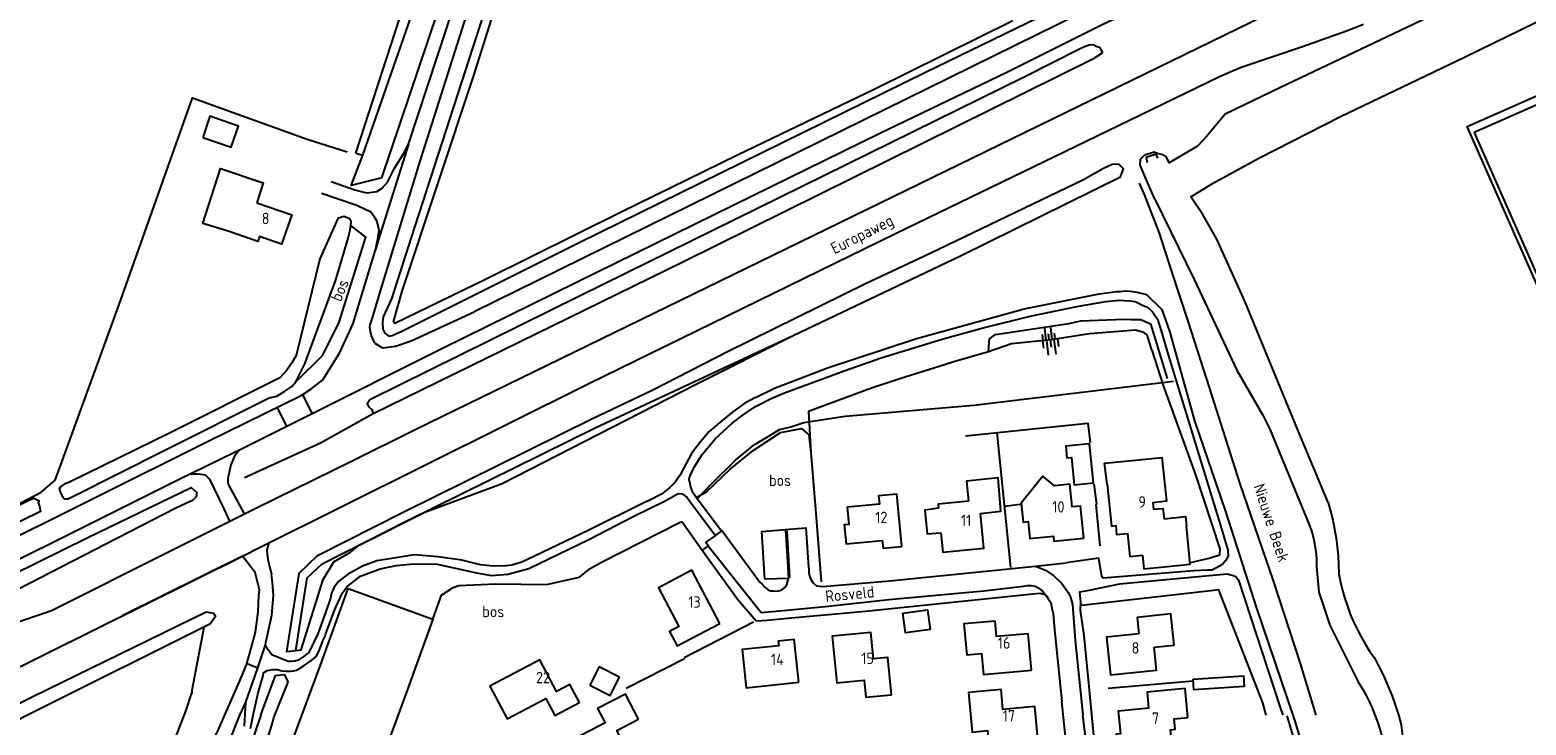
# Model space of a CAD drawing. Header units: metres. Extents: x 226218 to 240385, y 439369 to 449677.
# Tile 288 of 353: x 236454 to 236781, y 445998 to 446150. Entities that reach past the tile are written whole.
import ezdxf

# ---------------------------------------------------------------- set-up
doc = ezdxf.new("R2010")
doc.units = ezdxf.units.M
doc.header["$MEASUREMENT"] = 0
for name, color, linetype in [('BIJGEBOUW', 4, 'Continuous'), ('CULTUURAANDUIDING', 253, 'Continuous'), ('DAKRAND', 4, 'Continuous'), ('DAKRAND-BYG', 4, 'Continuous'), ('FUNKTIEAAND', 253, 'Continuous'), ('HEG', 253, 'Continuous'), ('HEK', 253, 'Continuous'), ('HOOFDGEBOUW', 4, 'Continuous'), ('HOUTWAL', 253, 'Continuous'), ('HUISNUMMER', 253, 'Continuous'), ('INSTEEKSLOOT', 153, 'Continuous'), ('KANTVERH', 253, 'Continuous'), ('KANTWATER', 153, 'Continuous'), ('KNTONVERHARD', 253, 'Continuous'), ('KUNSTWERK', 253, 'Continuous'), ('MUUR', 253, 'Continuous'), ('OVERIGEAFSCH', 253, 'Continuous'), ('OVERVBOUW', 253, 'Continuous'), ('OVLIJNOBJ', 253, 'Continuous'), ('RASTER', 253, 'Continuous'), ('STRAATNAAM', 253, 'Continuous'), ('TALUD', 253, 'Continuous'), ('WATERLNAAM', 253, 'Continuous')]:
    doc.layers.add(name, color=color, linetype=linetype)
doc.styles.get("Standard").update_dxf_attribs({"font": 'iso.shx'})

# ---------------------------------------------------------------- blocks, each defined once
blk = doc.blocks.new('TA', base_point=(75009.5, 300012))
for p, q in [((75009.5, 300012.5), (75010, 300012.5)), ((75009.5, 300012.25), (75010.5, 300012.25)), ((75009.5, 300012), (75010, 300012)), ((75009.5, 300011.75), (75010.5, 300011.75)), ((75009.5, 300011.5), (75010, 300011.5))]:
    blk.add_line(p, q)

msp = doc.modelspace()

# ---------------------------------------------------------------- linework, layer by layer
at = {"layer": 'BIJGEBOUW'}
msp.add_lwpolyline([(236686.83, 446050.82), (236685.92, 446059.29), (236685.86, 446059.29), (236680.76, 446058.81), (236681, 446056.27), (236682.02, 446056.36), (236682.59, 446050.33), (236686.83, 446050.82)], dxfattribs=at)
at = {"layer": 'DAKRAND'}
for points in [[(236497.96, 446105.72), (236492.22, 446107.51), (236496.07, 446119.49), (236505.41, 446116.34), (236503.99, 446112.01)], [(236689.82, 446050.51), (236689.24, 446055.07), (236695.98, 446055.72)], [(236662.12, 446044.12), (236666.59, 446044.6), (236665.98, 446051.91), (236659.05, 446051.17), (236659.49, 446046.78)], [(236702.58, 446048.17), (236702.77, 446046.79), (236699.79, 446046.4), (236699.91, 446045.04), (236701.93, 446045.22), (236702.21, 446042.96), (236706.92, 446043.42), (236707.12, 446041.34)], [(236652.95, 446045.27), (236649.99, 446044.82), (236650.44, 446039.64), (236653.47, 446039.89)]]:
    msp.add_lwpolyline(points, dxfattribs=at)
at = {"layer": 'DAKRAND-BYG'}
for points in [[(236492.18, 446126.31), (236498.43, 446124.15), (236500.02, 446128.74), (236493.77, 446130.91), (236492.18, 446126.31)], [(236645.17, 446022.3), (236650.52, 446023.03), (236651.11, 446018.73), (236645.76, 446018.01), (236645.17, 446022.3)], [(236583.25, 446008.35), (236578.83, 446010.58), (236576.8, 446006.55)], [(236576.8, 446006.55), (236581.22, 446004.32), (236583.25, 446008.35)], [(236708.57, 446007.86), (236719.6, 446008.59), (236719.75, 446006.31), (236708.72, 446005.58), (236708.57, 446007.86)]]:
    msp.add_lwpolyline(points, dxfattribs=at)
at = {"layer": 'HEG'}
for p, q in [((236665.71, 446061.79), (236668.65, 446032.3)), ((236625.04, 446057.4), (236626.19, 446043.25)), ((236687.28, 446046.03), (236688.2, 446037)), ((236684.17, 446024.06), (236714.3, 446027.47)), ((236597.41, 446012.59), (236612.5, 446020.41)), ((236689.99, 446005.89), (236708.6, 446007.49))]:
    msp.add_line(p, q, dxfattribs=at)
msp.add_lwpolyline([(236658.86, 446061.08), (236685.57, 446063.81), (236686.07, 446059.64)], dxfattribs=at)
at = {"layer": 'HEK'}
for points in [[(236579.17, 446033.37), (236596.49, 446042.2), (236596.91, 446042.29), (236601.31, 446036.06)], [(236517.92, 446010.93), (236523.95, 446027.7), (236542.46, 446021.01), (236536.73, 446005.06)], [(236536.73, 446005.06), (236529.02, 445984.08), (236510.35, 445990.55), (236517.92, 446010.93)]]:
    msp.add_lwpolyline(points, dxfattribs=at)
at = {"layer": 'HOOFDGEBOUW'}
msp.add_line((236700.06, 446014.89), (236704.4, 446015.34), dxfattribs=at)
for points in [[(236793.91, 446120.05), (236793.12, 446119.7), (236786.52, 446134.68), (236769.97, 446127.38), (236786.3, 446090.38), (236802.83, 446097.68), (236794.66, 446116.22), (236795.45, 446116.56)], [(236503.99, 446112.01), (236511.63, 446109.36), (236509.4, 446102.94), (236504.61, 446104.61), (236504.23, 446103.54), (236497.96, 446105.72)], [(236695.98, 446055.72), (236701.76, 446056.3), (236702.58, 446048.17)], [(236684.7, 446038.72), (236684, 446045.73), (236682.15, 446045.54), (236681.66, 446050.5), (236678.31, 446050.16), (236675.76, 446052.22), (236671.01, 446046.34), (236671.43, 446042.23), (236672.55, 446042.34), (236672.92, 446038.64), (236678.06, 446039.16), (236678.17, 446038.06), (236684.7, 446038.72)], [(236689.82, 446050.51), (236690.74, 446041.36), (236691.67, 446041.45), (236691.86, 446039.52), (236694.2, 446039.76), (236694.71, 446034.73), (236697.52, 446035.01)], [(236644.95, 446036.9), (236643.85, 446048.34), (236639.85, 446047.96), (236640.02, 446046.16), (236632.98, 446045.48), (236633.35, 446041.72), (236632.35, 446041.62), (236632.76, 446037.43), (236640.65, 446038.19), (236640.82, 446036.5), (236644.95, 446036.9)], [(236659.49, 446046.78), (236652.86, 446046.13), (236652.95, 446045.27)], [(236653.47, 446039.89), (236653.89, 446035.65), (236662.86, 446036.53), (236662.12, 446044.12)], [(236702.97, 446032.54), (236707.93, 446033.03), (236707.12, 446041.34)], [(236697.52, 446035.01), (236697.8, 446032.02), (236702.97, 446032.54)], [(236605.15, 446020.07), (236599.03, 446031.71), (236591.74, 446027.88), (236596.21, 446019.39), (236594.2, 446018.34), (236595.86, 446015.19), (236605.15, 446020.07)], [(236673.27, 446009.87), (236672.55, 446017.82), (236665.62, 446017.19), (236665.32, 446020.59), (236658.51, 446019.98), (236659.13, 446013.2), (236662.37, 446013.49), (236662.78, 446008.92), (236673.27, 446009.87)], [(236704.4, 446015.34), (236703.7, 446022.14), (236696.32, 446021.39), (236696.69, 446017.76)], [(236622.41, 446007.2), (236621.42, 446016.57), (236617.94, 446016.2), (236618.05, 446015.19), (236610.02, 446014.34), (236610.9, 446005.99), (236622.41, 446007.2)], [(236642.69, 446004.47), (236641.88, 446012.65), (236638.74, 446012.34), (236638.18, 446018.09), (236629.74, 446017.27), (236630.74, 446007.07), (236636.72, 446007.65), (236637.09, 446003.92), (236642.69, 446004.47)], [(236696.69, 446017.76), (236689.67, 446017.04), (236690.51, 446008.85), (236700.58, 446009.89), (236700.06, 446014.89)], [(236574.51, 446002.8), (236572.41, 446006.74), (236569.51, 446005.21), (236565.83, 446012.13), (236554.93, 446006.34), (236558.73, 445999.19), (236567.13, 446003.66), (236569.11, 445999.93), (236574.51, 446002.8)], [(236587.4, 445999.13), (236584.52, 446004.62), (236578.45, 446001.44), (236580.08, 445998.32), (236573.58, 445994.91), (236577.36, 445987.69), (236576.01, 445986.99), (236578, 445983.17), (236584.31, 445986.47), (236583.12, 445988.74), (236585.99, 445990.25), (236582.65, 445996.64), (236587.4, 445999.13)], [(236674.81, 445993.31), (236674, 446001.93), (236667.02, 446001.27), (236666.6, 446005.64), (236659.46, 446004.96), (236660.28, 445996.32), (236663.64, 445996.64), (236664.05, 445992.29), (236674.81, 445993.31)], [(236707.45, 445999.49), (236706.81, 446005.88), (236698.5, 446005.06), (236698.84, 446001.58), (236692.23, 446000.92), (236692.73, 445995.96), (236691.76, 445995.87), (236692.22, 445991.21), (236700.36, 445992.02), (236700.44, 445991.18), (236704.17, 445991.55), (236703.64, 445996.84), (236704.66, 445996.94), (236704.44, 445999.19), (236707.45, 445999.49)]]:
    msp.add_lwpolyline(points, dxfattribs=at)
at = {"layer": 'HOUTWAL'}
msp.add_line((236626.19, 446043.25), (236627.32, 446029.17), dxfattribs=at)
for points in [[(236531.3, 446117.45), (236524.63, 446115.81), (236527.17, 446122.39)], [(236512.55, 446014.17), (236513.72, 446014.28), (236518.47, 446029.65), (236520.86, 446033.53), (236524.44, 446035.64), (236526.38, 446037.15), (236540.74, 446044.38), (236557.64, 446050.66), (236599.86, 446072.26), (236621.04, 446082.95)], [(236699.55, 446079.79), (236702, 446072.06), (236709.08, 446052.56), (236714.39, 446036.38), (236714.31, 446034.99), (236712.27, 446034.3), (236707.92, 446033.28)], [(236501.33, 446051.93), (236517.95, 446059.57), (236529.46, 446065.92)], [(236599.98, 446047.6), (236602.24, 446048.86), (236607.45, 446053.8), (236612.45, 446057.9), (236618.42, 446061.77), (236622.99, 446062.68), (236624.61, 446061.3), (236625.04, 446057.4)], [(236542.46, 446021.01), (236544.32, 446026.21), (236546.93, 446027.92), (236548.11, 446028.38), (236556.2, 446028.74), (236567.3, 446028.56), (236574.5, 446030.2), (236576.82, 446032.1), (236579.17, 446033.37)], [(236714.17, 446027.2), (236723.74, 446002.71), (236724.47, 446000)]]:
    msp.add_lwpolyline(points, dxfattribs=at)
at = {"layer": 'INSTEEKSLOOT'}
msp.add_line((236525.64, 446122.86), (236527.17, 446122.39), dxfattribs=at)
for points in [[(237081.75, 446302.88), (237088.61, 446306.17), (237101.09, 446311.58), (237102.26, 446312.05), (237102.98, 446312.86), (237103.2, 446313.76), (237102.52, 446314.7), (237102.01, 446314.84), (237099.4, 446313.76), (237065.93, 446298.72), (237033.12, 446282.87), (237026.53, 446279.6), (237013.8, 446273.28), (237000, 446266.78), (236958.31, 446247.12), (236930.23, 446234.09), (236924.64, 446231.32), (236901.93, 446220.59), (236840.42, 446191.44), (236783.04, 446163.6), (236768.6, 446156.7), (236727.68, 446137.19), (236715.56, 446131.34)], [(236738.1, 446046.47), (236731.36, 446062.55), (236719.85, 446090.51), (236713.76, 446104.02), (236710.8, 446109.27), (236708.04, 446113.29), (236712.79, 446116.19), (236722.93, 446121.75), (236740.76, 446130.83), (236767.87, 446143.8), (236786.53, 446152.92), (236811.83, 446165.43), (236864.45, 446190.08), (236911.52, 446213.88), (236954.16, 446235.03), (237010.85, 446263.09)], [(236669.15, 446151.78), (236639, 446136.86), (236609.04, 446122.39), (236583.6, 446109.92), (236554, 446095.27), (236534.16, 446085.61), (236533.87, 446086.02), (236535.79, 446092.68), (236551.41, 446139.86), (236572.1, 446205.55)], [(236525.64, 446122.86), (236539.13, 446164.39), (236544.05, 446178.58)], [(236527.17, 446122.39), (236537.19, 446151.25), (236546.55, 446177.79)], [(236554.57, 446156.47), (236537.72, 446104.4), (236533.44, 446091.03), (236531.64, 446087.11), (236531.47, 446085.92), (236531.54, 446084.38), (236531.96, 446083.54), (236532.83, 446082.85), (236533.6, 446082.97), (236535.69, 446083.97), (236574.28, 446103.25), (236650.07, 446140.54)], [(236650.07, 446140.54), (236679.65, 446154.92), (236681.05, 446155.61), (236682.09, 446156.02), (236682.47, 446156.52)], [(236688.82, 446144.83), (236688.26, 446145.86), (236687.37, 446146.15), (236686.75, 446146.52), (236685.89, 446146.47), (236684.86, 446146.12), (236683.88, 446145.67), (236671.67, 446139.44), (236574.68, 446091.65), (236528.7, 446068.95), (236528.11, 446068.09), (236528.49, 446067.42), (236529.17, 446066.83), (236529.46, 446065.92), (236597.05, 446099.08), (236686.96, 446143.64), (236688.82, 446144.83)], [(236715.56, 446131.34), (236711.54, 446126.54), (236709.51, 446124.35), (236703.36, 446120.76), (236702.74, 446122.01)], [(236700.18, 446112.83), (236698.44, 446116.8), (236696.97, 446120.22), (236697.08, 446121.53), (236698.02, 446122.51), (236700.07, 446123.15), (236700.68, 446122.86), (236701.89, 446122.56), (236702.74, 446122.01)], [(236621.04, 446082.95), (236657.87, 446100.48), (236692.67, 446117.69), (236693.36, 446119.44), (236692.32, 446120.48), (236690.88, 446120.38), (236689.01, 446119.5), (236684.6, 446117.04), (236651.13, 446100.91), (236636.99, 446094.26), (236607.01, 446079.49), (236590.37, 446070.99), (236577.18, 446064.7), (236536.11, 446044.42), (236517.12, 446034.76), (236513.15, 446031.01), (236510.49, 446013.97), (236512.55, 446014.17)], [(236700.18, 446112.83), (236708.83, 446095.25), (236718.15, 446075.4), (236723.79, 446065.56), (236725.35, 446062.52), (236733.34, 446043.09)], [(236524.64, 446108.02), (236524.16, 446108.6), (236523.04, 446108.98), (236521.73, 446108.6), (236517.76, 446099.77), (236512.58, 446078.6), (236511.68, 446077.02), (236510.56, 446075.4), (236509.04, 446073.75), (236484.92, 446061.68), (236462.91, 446050.89), (236462.08, 446050.55), (236461.18, 446050.02), (236460.83, 446049.43), (236461.05, 446048.85), (236461.5, 446047.89), (236462.02, 446047.27), (236462.69, 446047.33), (236463.82, 446047.78), (236483.75, 446057.84), (236506.67, 446069.4), (236508.38, 446069.76), (236510.14, 446070.83), (236511.63, 446071.87), (236512.51, 446072.88), (236514.5, 446076.83), (236521.2, 446094.97), (236524.02, 446104.46), (236524.34, 446105.79), (236524.58, 446107.03), (236524.64, 446108.02)], [(236512.55, 446014.17), (236515.02, 446030.03), (236518.28, 446033.11), (236537.07, 446042.67), (236578.06, 446062.9), (236621.04, 446082.95)], [(236389.64, 446000), (236417.43, 446014.37), (236467.11, 446038.87), (236489.69, 446049.76), (236490.89, 446048.72), (236490.79, 446047.76), (236489.96, 446046.91), (236488.67, 446046.35), (236486.16, 446045.22), (236471.01, 446037.38), (236428, 446015.24), (236411.06, 446006)], [(236384.64, 446011.61), (236403.61, 446021.1), (236442.27, 446041.05), (236454.32, 446047.06), (236455.28, 446047.44), (236456.44, 446046.89), (236456.22, 446046.45), (236456.5, 446045.73), (236456.75, 446044.55), (236432.79, 446032.78), (236396.32, 446014.64)], [(236738.1, 446046.47), (236738.62, 446044.57), (236739.08, 446042.64), (236739.47, 446040.7), (236739.79, 446038.74), (236740.05, 446036.78), (236740.23, 446034.81), (236740.34, 446032.84), (236740.39, 446030.86)], [(236733.34, 446043.09), (236733.88, 446041.84), (236734.34, 446040.56), (236734.73, 446039.26), (236735.04, 446037.94), (236735.27, 446036.6), (236735.43, 446035.26), (236735.51, 446033.9), (236735.51, 446032.54)], [(236735.51, 446032.54), (236736.07, 446026.92), (236738.43, 446019.68), (236744.71, 446007.17)], [(236740.39, 446030.86), (236740.75, 446029.07), (236741.18, 446027.29), (236741.69, 446025.54), (236742.27, 446023.81), (236742.91, 446022.1), (236743.63, 446020.42), (236744.41, 446018.78), (236745.26, 446017.16), (236746.17, 446015.58), (236747.14, 446014.04), (236748.18, 446012.53)], [(236492.96, 446022.63), (236493.77, 446022.45), (236494.53, 446022.31), (236494.98, 446021.6), (236493.92, 446020.06)], [(236748.18, 446012.53), (236749.23, 446010.54), (236750.22, 446008.52), (236751.13, 446006.45), (236751.97, 446004.36), (236752.74, 446002.25), (236753.44, 446000.1), (236754.06, 445997.94)], [(236744.71, 446007.17), (236745.56, 446005.77), (236746.35, 446004.33), (236747.09, 446002.87), (236747.76, 446001.37), (236748.38, 445999.85), (236748.94, 445998.31), (236749.43, 445996.74), (236749.87, 445995.16), (236750.24, 445993.56)], [(236754.06, 445997.94), (236754.22, 445996.17), (236754.46, 445994.41), (236754.78, 445992.66), (236755.17, 445990.92), (236755.63, 445989.21), (236756.17, 445987.51), (236756.78, 445985.85), (236757.47, 445984.21), (236758.22, 445982.6), (236759.05, 445981.02)]]:
    msp.add_lwpolyline(points, dxfattribs=at)
at = {"layer": 'KANTVERH'}
for p, q in [((236538.59, 446062.43), (236735.67, 446158.58)), ((236516.12, 446065.96), (236514.05, 446070.12)), ((236510.53, 446063.17), (236508.46, 446067.32)), ((236619.83, 446040.34), (236620.38, 446030.1)), ((236602.61, 446037.06), (236614.19, 446022.46)), ((236674.1, 446032.59), (236680.8, 446033.31)), ((236614.19, 446022.46), (236618.25, 446022.85)), ((236618.25, 446022.85), (236628.91, 446023.84)), ((236722.42, 446023.43), (236730.7, 445998.9)), ((236504.2, 446010.35), (236505.91, 446015.38)), ((236501.64, 446002.88), (236504.2, 446010.35)), ((236501.88, 446011.33), (236504.2, 446010.35)), ((236498.07, 445994.34), (236500.33, 446000)), ((236500.33, 446000), (236501.64, 446002.88)), ((236501.32, 445997.59), (236501.64, 446002.88)), ((236502.61, 445997.11), (236503.21, 446000)), ((236729.03, 445999.85), (236751.68, 445925.58))]:
    msp.add_line(p, q, dxfattribs=at)
for points in [[(236500.25, 446058.02), (236504.01, 446059.92), (236514.32, 446065.05), (236544.55, 446080.25), (236573.83, 446094.67), (236608.21, 446111.55), (236640.14, 446127.2), (236667.84, 446140.54), (236688.29, 446150.76), (236724.89, 446168.28), (236744.01, 446177.55), (236801.79, 446205.23), (236885.14, 446244.75), (236921.25, 446261.97), (236967.67, 446283.81), (236999.17, 446298.53), (237000, 446298.92), (237025.45, 446310.8), (237048.17, 446321.5), (237070.17, 446331.86), (237083.3, 446338.07), (237101.73, 446346.93), (237105.35, 446348.75)], [(236529.79, 446081.29), (236529.07, 446082.9), (236528.83, 446083.85), (236528.69, 446084.73), (236528.79, 446085.38), (236529.04, 446086.1), (236531.1, 446092.96), (236539.71, 446121.07), (236549.9, 446153.19), (236561.82, 446190.6), (236565.2, 446201.04), (236572.61, 446224.18), (236583.93, 446259.56)], [(236537.12, 446124.84), (236545.53, 446150.22), (236559.74, 446196.38), (236560.31, 446198.17), (236559.46, 446199.67), (236558.58, 446200.91), (236558.03, 446201.67), (236557.61, 446201.98), (236557.15, 446202.27), (236549.27, 446204.79)], [(236693.11, 446157.84), (236683.75, 446153.29), (236551.47, 446088.15)], [(236500.05, 446007.01), (236501.76, 446011.03), (236502.76, 446014.64), (236503.7, 446018.19), (236504.28, 446022.61), (236504.47, 446026.28), (236504.58, 446027.42), (236504.05, 446029.48), (236503.66, 446031.22), (236500.88, 446034.8), (236504.61, 446036.69), (236576.53, 446072.51), (236643.68, 446105.33), (236689.84, 446127.71), (236714.37, 446139.63), (236716.7, 446140.66), (236719.28, 446141.7), (236732.47, 446146.2), (236742.06, 446149.62), (236745.78, 446151.02)], [(236520.23, 446116.65), (236525.4, 446114.87), (236527.65, 446114.23), (236528.12, 446114.18), (236530.24, 446114.49), (236531.39, 446115.18), (236532.56, 446116.48), (236534.1, 446119.54), (236536.02, 446122.73), (236537.12, 446124.84), (236530.47, 446103.54), (236529.92, 446101.75)], [(236438.92, 446032.75), (236442.93, 446034.75), (236493.51, 446059.97), (236513.66, 446069.87), (236515.83, 446071.24), (236518.44, 446073.28), (236522.14, 446079.29), (236525.03, 446085.59), (236529.92, 446101.75), (236530.42, 446104.12), (236530.73, 446105.93), (236530.48, 446107.36), (236530.26, 446108.07), (236529.69, 446108.86), (236528.84, 446110.05), (236527.94, 446110.42), (236525.85, 446111.41), (236518.13, 446114.03)], [(236612.96, 446069.47), (236617.13, 446071.5), (236628.68, 446075.96), (236647.92, 446082.27), (236671.66, 446088.84), (236688.07, 446092.09), (236691.93, 446092.59), (236692.61, 446092.59), (236693.76, 446092.74), (236694.86, 446092.66), (236696.29, 446092.48), (236698.35, 446091.96), (236701.76, 446088.69), (236703.43, 446083.98), (236708.85, 446064.35), (236715.63, 446044.53), (236722.42, 446023.43), (236730.36, 446000)], [(236529.79, 446081.29), (236531.5, 446080.29), (236534.29, 446080.64), (236537.76, 446081.85), (236551.47, 446088.15)], [(236604.2, 446039.27), (236605.52, 446040.21), (236599.98, 446047.6), (236599.28, 446048.71), (236598.81, 446049.88), (236598.65, 446050.74), (236598.49, 446051.47), (236598.55, 446051.97), (236598.78, 446052.49), (236599.54, 446054.23), (236601.3, 446056.99), (236604.25, 446060.51), (236607.83, 446063.85), (236610.25, 446065.68), (236612.94, 446067.49), (236616.41, 446069.25), (236619.3, 446070.47), (236632.3, 446075.3), (236640.39, 446078.1), (236653.98, 446082.26), (236662.72, 446084.68), (236672.97, 446087.22), (236683.19, 446089.37), (236689.51, 446090.46), (236692.52, 446090.71), (236694.7, 446090.6), (236695.89, 446090.4), (236697.5, 446089.64), (236698.58, 446089.21), (236699.73, 446088.14), (236700.46, 446087.1), (236700.86, 446086.47)], [(236700.86, 446086.47), (236700.97, 446086.03), (236701.18, 446085.37), (236701.39, 446084.73), (236703.1, 446078.74), (236714.57, 446041.5), (236716.16, 446036.05), (236716.26, 446034.77), (236715.67, 446033.76), (236715.14, 446033.18), (236714.33, 446032.6), (236713.54, 446032.13), (236712.64, 446031.7), (236711.74, 446031.72), (236708.7, 446031.57), (236688.9, 446029.97), (236688.65, 446030.35), (236687.96, 446034.36), (236680.8, 446033.31)], [(236612.96, 446069.47), (236610.66, 446068.22), (236607.98, 446066.31), (236605.59, 446064.37), (236602.86, 446061.99), (236600.92, 446059.74), (236598.98, 446057.23), (236597.2, 446053.92), (236596.42, 446052.4), (236595.86, 446051.61), (236595.4, 446050.97), (236594.27, 446049.76), (236592.39, 446048.34), (236589.72, 446046.97), (236588.58, 446046.42), (236576.56, 446040.42), (236564.7, 446034.75), (236561.89, 446033.46), (236559.75, 446032.8), (236558.41, 446032.67), (236555.62, 446032.57), (236552.89, 446032.89), (236548.8, 446033.86), (236543.65, 446034.63), (236538.38, 446035.03), (236533.94, 446034.32), (236530.22, 446033.73), (236527.09, 446032.6), (236523.79, 446030.78), (236521.83, 446029.2), (236520.92, 446028), (236520.34, 446026.66)], [(236434.16, 446014.34), (236446.18, 446018.52), (236457.04, 446022.17), (236459.12, 446022.86), (236460, 446023.33), (236484.1, 446035.4), (236503.82, 446045.28), (236524.82, 446055.64), (236538.59, 446062.43)], [(236489.48, 446052.76), (236499.31, 446057.54), (236500.25, 446058.02), (236499.16, 446056.64), (236498.32, 446054.71), (236497.67, 446051.72), (236497.64, 446050.73), (236497.91, 446050.21), (236501.21, 446044)], [(236406.51, 446011.27), (236411.54, 446013.83), (236429.85, 446023.15), (236447.8, 446032.04), (236459.95, 446038.05), (236484.11, 446050.17), (236487.94, 446052.01), (236489.48, 446052.76), (236491.32, 446052.78), (236492.74, 446052.58), (236493.66, 446051.62), (236496.82, 446045.14), (236498.02, 446042.42)], [(236555.28, 446030.51), (236558.85, 446030.8), (236563.46, 446032.08), (236576.52, 446038.4), (236586.36, 446043.51), (236593.23, 446046.88), (236594.51, 446047.56), (236596.04, 446048.49), (236596.97, 446048.41), (236597.98, 446047.63), (236599.31, 446045.77), (236604.2, 446039.27), (236602.14, 446037.8), (236602.46, 446037.34), (236602.61, 446037.06), (236601.31, 446036.06), (236609.11, 446025.33), (236613.1, 446020.6), (236615.52, 446020.78)], [(236605.52, 446040.21), (236605.67, 446040.32), (236613.89, 446029.12), (236614.38, 446028.62), (236615, 446027.99), (236615.7, 446027.44), (236616.24, 446027.19), (236616.79, 446027.17), (236617.4, 446027.15), (236618.02, 446027.21), (236618.67, 446027.36), (236619.11, 446027.68), (236619.37, 446027.92), (236619.81, 446028.59), (236620.17, 446029.89)], [(236620.17, 446029.89), (236615.03, 446029.75), (236614.31, 446040.17), (236619.46, 446040.58), (236619.61, 446039.48), (236620.17, 446029.89)], [(236619.46, 446040.58), (236623.94, 446040.93), (236624.57, 446032.39), (236624.62, 446032.07), (236624.63, 446031), (236624.97, 446029.84), (236625.46, 446028.99), (236626.27, 446028.31), (236627.64, 446028.14), (236642.3, 446029.37), (236674.1, 446032.59), (236676.32, 446031.7), (236678.11, 446030.45), (236679.88, 446028.82), (236680.63, 446027.77), (236681.3, 446026.82), (236681.79, 446025.82), (236682.21, 446024.23), (236682.82, 446016.36), (236684.49, 446000.08)], [(236506.64, 446037.73), (236506.23, 446036.13), (236506.25, 446035.14), (236506.38, 446034.04), (236506.7, 446032.91), (236507.23, 446030.75)], [(236429.73, 445999.29), (236436.16, 446002.62), (236500.88, 446034.8), (236474.57, 446021.72)], [(236503.21, 446000), (236504.24, 446004.61), (236505.39, 446008.67), (236505.45, 446009.3), (236506.26, 446009.77), (236507.48, 446009.98), (236508.5, 446009.99), (236509.46, 446009.68), (236510.42, 446009.6), (236511.39, 446009.6), (236512, 446009.68), (236512.7, 446009.87), (236513.32, 446010.19), (236514.16, 446010.73), (236516.06, 446012.04), (236516.94, 446012.84), (236517.52, 446013.97), (236518.05, 446015.27), (236518.4, 446016.24), (236518.96, 446017.25), (236519.12, 446017.85), (236521.21, 446023.51), (236522.71, 446026.74), (236523.66, 446028.06), (236526.68, 446030.42), (236530.93, 446032.02), (236534.47, 446032.71), (236538.28, 446033.1), (236543.39, 446033.03), (236547.74, 446032.05), (236551.97, 446031.14), (236555.28, 446030.51)], [(236520.34, 446026.66), (236520.09, 446025.59), (236519.77, 446024.52), (236517.33, 446017.82), (236515.34, 446013.72), (236514.14, 446012.76), (236513.01, 446012.01), (236512.3, 446011.79), (236511.49, 446011.72), (236510.83, 446011.78), (236507.32, 446013.19), (236506.38, 446014.36), (236505.91, 446015.38), (236505.97, 446016.01), (236506.21, 446016.82), (236507.28, 446021.87), (236507.64, 446026.14), (236507.46, 446029), (236507.23, 446030.75)], [(236728.25, 446000), (236727.69, 446001.72), (236718.55, 446029.51), (236718.36, 446029.67), (236718.16, 446029.91), (236717.9, 446030.24), (236717.08, 446030.57), (236716.03, 446030.85), (236692.52, 446028.64), (236685.4, 446027.17), (236683.73, 446026.9), (236683.95, 446024.8), (236683.87, 446022.91), (236684.7, 446017.41), (236685.61, 446007.72)], [(236615.52, 446020.78), (236618.42, 446021.05), (236637.73, 446022.85), (236673.58, 446026.52), (236675.08, 446026.67), (236675.92, 446026.43), (236676.58, 446025.93), (236676.9, 446025.47), (236677.28, 446024.95), (236677.56, 446024.31), (236677.65, 446023.68), (236677.97, 446022.22), (236678.29, 446018.7), (236679.86, 446003.01)], [(236628.91, 446023.84), (236642.09, 446025.32), (236662.82, 446027.21), (236671.49, 446028.23)], [(236671.49, 446028.23), (236672.39, 446028.37), (236673.2, 446028.37), (236674.03, 446028.19), (236674.85, 446027.76), (236675.72, 446027.04), (236676.58, 446025.93)], [(236685.61, 446007.72), (236687.65, 445986.57)], [(236672.07, 445976.44), (236677.1, 445978.55), (236679.9, 445979.72), (236682.06, 445980.96), (236683.43, 445982.04), (236684.5, 445983.31), (236685.12, 445984.37), (236685.54, 445985.57), (236685.7, 445986.97), (236685.78, 445987.97), (236685.73, 445989.86), (236684.49, 446000.08)], [(236673.04, 445981.59), (236675.56, 445982.5), (236677.63, 445983.34), (236679.15, 445984.03), (236680.57, 445985.06), (236681.05, 445986.11), (236681.36, 445987.57), (236681.27, 445989.11), (236681.19, 445990.45), (236679.86, 446003.01)], [(236730.7, 445998.9), (236735.4, 445983.58), (236740.78, 445966.74), (236746.19, 445950.6), (236752.71, 445931.84), (236759.23, 445912.89), (236763.74, 445899.16)]]:
    msp.add_lwpolyline(points, dxfattribs=at)
at = {"layer": 'KANTWATER'}
for points in [[(236056.97, 445800.91), (236186.01, 445868.77), (236338.32, 445944.93), (236455.2, 446004.19), (236492.96, 446022.63)], [(236346.81, 445896.43), (236335.21, 445896.1), (236337.42, 445907.84), (236343.24, 445943.16), (236371.52, 445958.34), (236455.34, 446000.82), (236493.92, 446020.06)], [(236504.91, 446000), (236502.34, 445992.49), (236501.03, 445988.93), (236500.49, 445986.63), (236499.55, 445984.52), (236498.55, 445982.35), (236497.5, 445980.43), (236496.74, 445978.97), (236496.22, 445977.97), (236496.73, 445977.23), (236497.44, 445976.8), (236498.04, 445976.82), (236498.62, 445977.28), (236499.2, 445978.14), (236500.46, 445979.71), (236501.69, 445982.18), (236502.92, 445984.74), (236504.14, 445987.81), (236505.16, 445990.97), (236507.47, 445998.54), (236507.7, 445999.54), (236510.83, 446007.22)], [(236504.91, 446000), (236505.57, 446001.85), (236508.09, 446008.71), (236509.96, 446008.9), (236510.85, 446007.26)]]:
    msp.add_lwpolyline(points, dxfattribs=at)
at = {"layer": 'KNTONVERHARD'}
msp.add_lwpolyline([(236457.18, 445955.69), (236465.73, 445962.51), (236469.93, 445965.79), (236474.63, 445969.39), (236477.85, 445971.95), (236480.76, 445974.91), (236483.58, 445977.81), (236485.47, 445979.85), (236487.27, 445981.93), (236489.18, 445984.96), (236491.67, 445989), (236495.29, 445996.06), (236500.05, 446007.01)], dxfattribs=at)
at = {"layer": 'KUNSTWERK'}
msp.add_lwpolyline([(236700.89, 446121.74), (236700.48, 446122.6), (236698.34, 446121.91), (236698.53, 446120.79)], dxfattribs=at)
at = {"layer": 'MUUR'}
for p, q in [((236686.88, 446050.6), (236687.48, 446046.04)), ((236667.39, 446045.71), (236670.81, 446046.14)), ((236584.73, 446005.91), (236597.42, 446012.39))]:
    msp.add_line(p, q, dxfattribs=at)
at = {"layer": 'OVERIGEAFSCH'}
msp.add_lwpolyline([(236696.78, 446116.33), (236697.88, 446113.79), (236701.13, 446105.33), (236703.73, 446097.43), (236707.4, 446086.15), (236712.11, 446071.6), (236718.73, 446050.81), (236726.03, 446029.37), (236731.97, 446011.34), (236735.39, 446000)], dxfattribs=at)
at = {"layer": 'OVERVBOUW'}
msp.add_lwpolyline([(236795.45, 446116.56), (236804.35, 446096.37), (236786.19, 446088.36), (236768.43, 446128.66), (236786.58, 446136.68), (236793.91, 446120.05)], dxfattribs=at)
at = {"layer": 'OVLIJNOBJ'}
for points in [[(236531.3, 446117.45), (236557.82, 446196.13), (236558.27, 446200.13), (236554.1, 446199.2)], [(236512.51, 446072.88), (236518.39, 446078.61), (236521.92, 446085.67), (236527.81, 446104.51), (236524.58, 446107.03)], [(236699.55, 446079.79), (236698.55, 446083.16), (236697.83, 446083.64), (236695.95, 446084.19), (236685.95, 446083.35), (236677.52, 446082.03), (236668.9, 446081.18), (236663.85, 446079.46), (236663.91, 446080.47), (236664.1, 446082.25), (236665.37, 446083.23), (236681.45, 446085.65), (236684.01, 446086.17), (236693.54, 446086.56), (236695.06, 446086.47), (236697.13, 446086.47), (236699.23, 446085.54), (236702.87, 446073.59)], [(236600.18, 446047.32), (236603.51, 446050.7), (236608.62, 446055.75), (236612.67, 446059.08), (236615.76, 446060.94), (236618.21, 446062.44), (236620.68, 446063.05), (236623.55, 446063.97), (236632.57, 446065.38), (236660.63, 446067.74), (236704.25, 446073.01)], [(236492.4, 446019.18), (236489.79, 446005.38), (236489.81, 446004.68)], [(236454.73, 445966.21), (236461.52, 445972.06), (236477.63, 445983.2), (236480.12, 445985.39), (236482.01, 445987.48), (236483.4, 445989.6), (236486.25, 445995.09), (236488.5, 446000.87), (236489.8, 446004.93)]]:
    msp.add_lwpolyline(points, dxfattribs=at)
at = {"layer": 'RASTER'}
for points in [[(236461.21, 446054.74), (236473.9, 446089.81), (236489.96, 446134.91), (236515.01, 446125.93), (236523.71, 446123.12)], [(236663.85, 446079.46), (236656.28, 446077.21), (236654.22, 446076.58), (236644.68, 446073.63), (236638.28, 446071.47), (236624.55, 446066.4), (236625.04, 446057.4)], [(236313.56, 445999.23), (236318.13, 445996.11), (236322.17, 445993.61), (236325.6, 445991.08), (236327.7, 445989), (236329.34, 445987.18), (236330.58, 445984.93), (236335.34, 445987.43), (236341.68, 445990.49), (236407.47, 446023.7), (236412.95, 446026.44), (236449.53, 446044.93), (236456.86, 446048.79), (236459.93, 446051.4), (236461.21, 446054.74)]]:
    msp.add_lwpolyline(points, dxfattribs=at)

# ---------------------------------------------------------------- block references
at = {"layer": 'TALUD'}
for p, xscale, yscale, rotation in [((236677.13, 446082.06), 2.63, 2.63, 97.20880000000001), ((236677.33, 446082.05), 3.29, 3.29, 277.2092)]:
    msp.add_blockref('TA', p, dxfattribs=dict(at, xscale=xscale, yscale=yscale, rotation=rotation))

# ---------------------------------------------------------------- texts
at = {"layer": 'CULTUURAANDUIDING'}
msp.add_text('bos', height=2.5, rotation=67.0801, dxfattribs=at).set_placement((236522.33, 446090.2))
at = {"layer": 'FUNKTIEAAND'}
for p in [(236615.92, 446050.1), (236553.26, 446021.43)]:
    msp.add_text('bos', height=2.5, dxfattribs=at).set_placement(p)
at = {"layer": 'HUISNUMMER'}
for s, p in [('8', (236505.08, 446107.33)), ('10', (236677.8, 446044.3)), ('9', (236696.61, 446045.38)), ('12', (236639.12, 446041.99)), ('11', (236657.86, 446041.33)), ('13', (236598.28, 446023.51)), ('16', (236665.9, 446014.55)), ('14', (236616.34, 446010.95)), ('15', (236636.07, 446011.19)), ('8', (236695.12, 446013.46)), ('22', (236565, 446007)), ('17', (236666.97, 445998.62)), ('7', (236699.57, 445998.11))]:
    msp.add_text(s, height=2.5, dxfattribs=at).set_placement(p)
at = {"layer": 'STRAATNAAM'}
for s, rotation, p in [('Europaweg', 26.5651, (236630.2, 446100.72)), ('Rosveld', 5.8019, (236628.36, 446024.72))]:
    msp.add_text(s, height=2.5, rotation=rotation, dxfattribs=at).set_placement(p)
at = {"layer": 'WATERLNAAM'}
msp.add_text('Nieuwe Beek', height=2.5, rotation=288.3444, dxfattribs=at).set_placement((236721.72, 446050.09))

doc.saveas('drawing.dxf')
